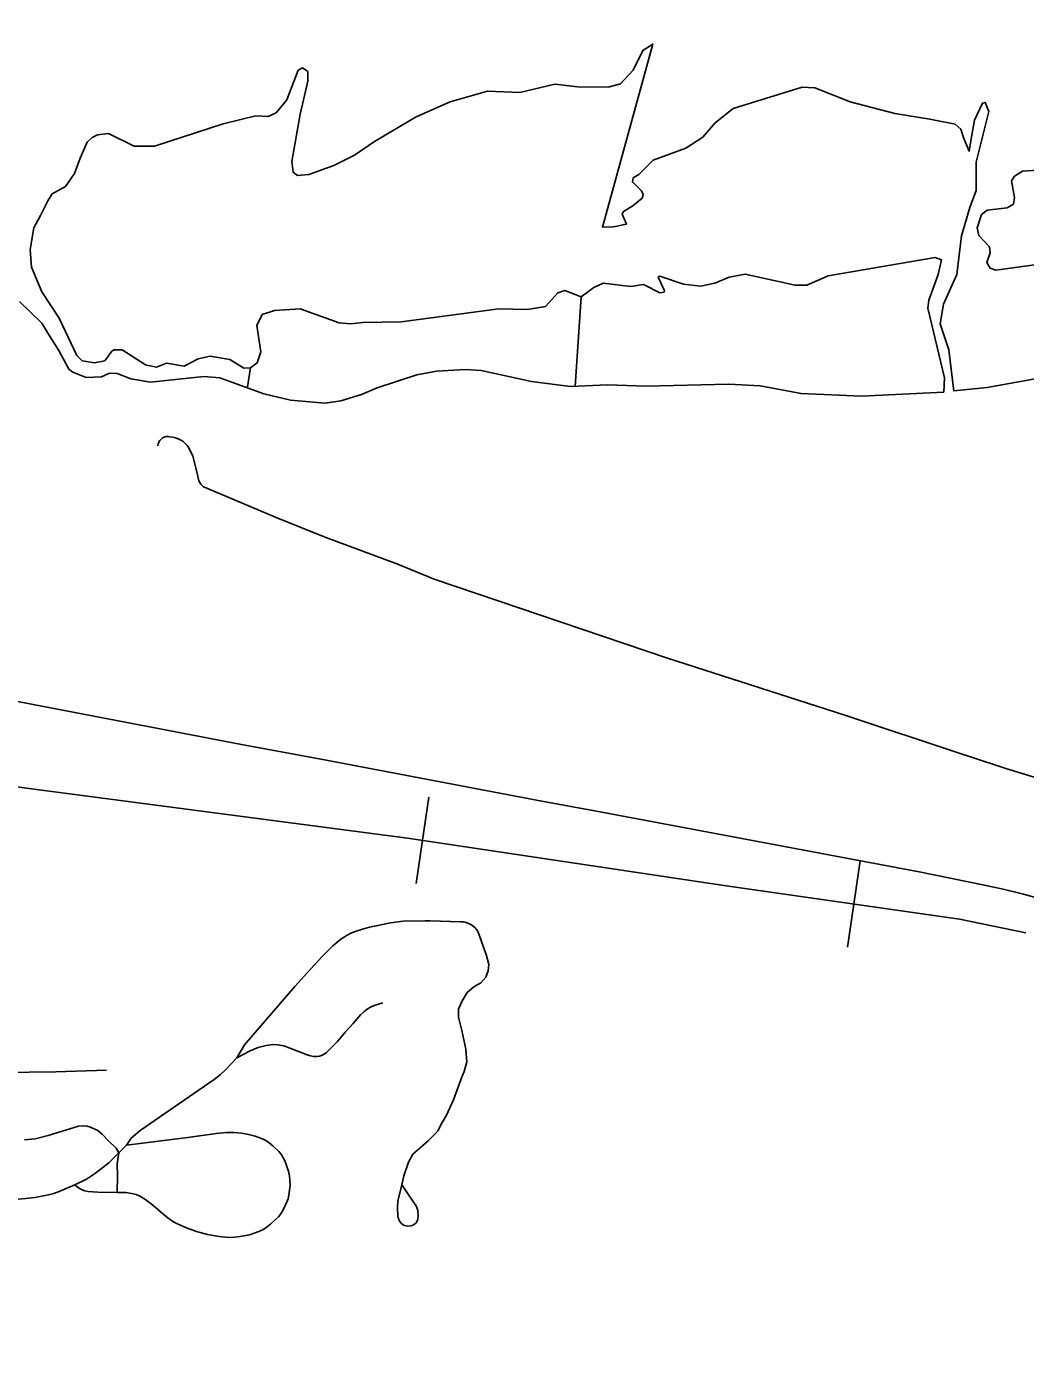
# Model space of a CAD drawing. Extents: x -19 to 366, y -4 to 359.
# Drawn here: x 151.713 to 152.285, y 193.383 to 194.154 of the extents above; entities that cross this region are included whole.
import ezdxf

# ---------------------------------------------------------------- set-up
doc = ezdxf.new("R2010")
doc.units = 0
for name, color, linetype in [('Level 33', 7, 'Continuous'), ('Level 40', 7, 'Continuous'), ('Level 60', 7, 'Continuous'), ('Level 9', 7, 'Continuous')]:
    doc.layers.add(name, color=color, linetype=linetype)

msp = doc.modelspace()

# ---------------------------------------------------------------- linework, layer by layer
at = {"layer": 'Level 33'}
for points in [[(152.29263, 193.72346), (152.27394, 193.72922), (152.2531, 193.73615), (152.2489, 193.73741), (152.18161, 193.75979), (152.07925, 193.79266), (151.94608, 193.83788), (151.92469, 193.84655), (151.88297, 193.86212), (151.85555, 193.87312), (151.82705, 193.88516), (151.81378, 193.89077), (151.81234, 193.89239), (151.81117, 193.89417), (151.81004, 193.89942), (151.80769, 193.90838), (151.80542, 193.91311), (151.80445, 193.91443), (151.80335, 193.91564), (151.80211, 193.91671), (151.80076, 193.91762), (151.79932, 193.91837), (151.79778, 193.91895), (151.79621, 193.91933), (151.79457, 193.91953), (151.7935, 193.91965), (151.79241, 193.91956), (151.79135, 193.91927), (151.79037, 193.9188), (151.78952, 193.91814), (151.78878, 193.91734), (151.78822, 193.91641), (151.78782, 193.91539), (151.78764, 193.91431)], [(152.40956, 193.6112), (152.34713, 193.63625), (152.32263, 193.64532), (152.31244, 193.64881), (152.30216, 193.65201), (152.28408, 193.65718), (152.27244, 193.66001), (152.26073, 193.66262), (152.22415, 193.67007), (152.03911, 193.70476), (152.00794, 193.7106), (151.88327, 193.73427), (151.83568, 193.74303), (151.70215, 193.76857), (151.67961, 193.77317)], [(151.83292, 193.56332), (151.83726, 193.57079), (151.8662, 193.6042), (151.87513, 193.61429), (151.88179, 193.62141), (151.888, 193.62749), (151.89267, 193.63149), (151.89615, 193.63375), (151.89865, 193.63501), (151.90134, 193.63606), (151.90493, 193.63719), (151.90895, 193.63824), (151.91186, 193.63894), (151.92098, 193.64073), (151.92841, 193.64172), (151.94095, 193.64196), (151.94384, 193.64201), (151.96143, 193.64143), (151.96293, 193.64128), (151.96441, 193.64095), (151.96582, 193.64043), (151.96717, 193.63973), (151.9684, 193.63887), (151.96954, 193.63786), (151.97052, 193.63672), (151.97137, 193.63546), (151.97592, 193.62262), (151.97747, 193.61685), (151.97715, 193.61319), (151.97565, 193.60963), (151.9729, 193.60644), (151.96878, 193.60402), (151.96511, 193.6008), (151.96188, 193.59569), (151.95997, 193.59131), (151.96011, 193.58672), (151.96197, 193.57907), (151.96419, 193.56832), (151.96481, 193.56103), (151.96334, 193.55558), (151.96217, 193.55281), (151.95717, 193.53935), (151.95322, 193.53041), (151.95069, 193.52635), (151.94818, 193.52144), (151.94677, 193.51971), (151.94267, 193.51584), (151.93397, 193.50821), (151.93131, 193.50354), (151.92866, 193.4956), (151.92749, 193.49049)], [(151.91662, 193.59494), (151.91169, 193.59342), (151.90961, 193.59241), (151.90763, 193.5912), (151.9058, 193.5898), (151.9041, 193.58823), (151.89975, 193.58302), (151.89502, 193.57812), (151.89066, 193.5727), (151.88443, 193.56646), (151.88299, 193.56545), (151.8815, 193.56472), (151.88044, 193.56438), (151.87877, 193.56416), (151.87701, 193.5642), (151.87525, 193.56446), (151.87324, 193.5651), (151.86399, 193.56879), (151.85988, 193.57018), (151.85645, 193.57083), (151.85384, 193.57099), (151.84968, 193.5705), (151.84512, 193.56931), (151.84059, 193.5673), (151.83292, 193.56332)], [(151.76966, 193.51337), (151.77245, 193.51736), (151.77761, 193.52162), (151.81991, 193.55091), (151.82331, 193.55364), (151.82651, 193.55657), (151.83292, 193.56332)], [(151.75831, 193.55622), (151.72916, 193.55535), (151.69855, 193.55489)], [(151.76534, 193.50896), (151.7637, 193.5115), (151.75914, 193.51592), (151.75591, 193.5194), (151.75474, 193.52039), (151.75321, 193.52161), (151.75198, 193.52235), (151.74901, 193.52359), (151.74707, 193.52421), (151.74479, 193.52445), (151.74222, 193.52412), (151.72473, 193.51881), (151.71728, 193.517), (151.71128, 193.51637)], [(151.76443, 193.48623), (151.76934, 193.48605), (151.77257, 193.48564), (151.77518, 193.4849), (151.77767, 193.48379), (151.78021, 193.48231), (151.78384, 193.47971), (151.7927, 193.47226), (151.79629, 193.46957), (151.79923, 193.46792), (151.80405, 193.46584), (151.80975, 193.46379), (151.81615, 193.4621), (151.82286, 193.46086), (151.82844, 193.46042), (151.83161, 193.46051), (151.83478, 193.46082), (151.84026, 193.46193), (151.84561, 193.46373), (151.84778, 193.46478), (151.8498, 193.46605), (151.85235, 193.46802), (151.85521, 193.47059), (151.85677, 193.4722), (151.85811, 193.47395), (151.85951, 193.47624), (151.86112, 193.47946), (151.86236, 193.4826), (151.86286, 193.48465), (151.86347, 193.49033), (151.86343, 193.49326), (151.8632, 193.49543), (151.86252, 193.49832), (151.86163, 193.50114), (151.86063, 193.50384), (151.85939, 193.50644), (151.85828, 193.50813), (151.85695, 193.50962), (151.85383, 193.51262), (151.85147, 193.51462), (151.84959, 193.51588), (151.84766, 193.51691), (151.84352, 193.5185), (151.83965, 193.51949), (151.83565, 193.52016), (151.83138, 193.52053), (151.82697, 193.52052), (151.82109, 193.51992), (151.80477, 193.51765), (151.76966, 193.51337)], [(151.76534, 193.50896), (151.75955, 193.50312), (151.75184, 193.49713), (151.74673, 193.49383), (151.74012, 193.4905)], [(151.76443, 193.48623), (151.76453, 193.49562), (151.76425, 193.5026), (151.76534, 193.50896)], [(151.76534, 193.50896), (151.76966, 193.51337)], [(151.74012, 193.4905), (151.73103, 193.48668), (151.728, 193.48561), (151.7249, 193.48481), (151.71708, 193.48333), (151.71196, 193.48261), (151.70771, 193.48228), (151.70343, 193.4822), (151.69916, 193.48235), (151.69491, 193.48275), (151.69063, 193.48335), (151.68636, 193.48417), (151.68216, 193.4852), (151.6787, 193.48622), (151.67394, 193.48787), (151.6469, 193.49941)], [(151.74012, 193.4905), (151.74132, 193.48933), (151.7427, 193.48834), (151.74421, 193.48758), (151.74582, 193.48704), (151.74748, 193.48676), (151.75332, 193.48639), (151.76443, 193.48623)], [(151.92749, 193.49049), (151.93596, 193.47806), (151.93673, 193.47591), (151.93684, 193.47229), (151.9368, 193.47128), (151.93655, 193.4703), (151.93612, 193.46939), (151.93551, 193.46858), (151.93477, 193.46791), (151.93389, 193.4674), (151.93292, 193.46708), (151.93092, 193.46685), (151.92992, 193.46697), (151.92896, 193.46731), (151.92812, 193.46785), (151.92732, 193.46844), (151.92617, 193.46961), (151.92536, 193.47215), (151.92503, 193.47764), (151.92526, 193.48112), (151.92749, 193.49049)]]:
    msp.add_lwpolyline(points, dxfattribs=at)
at = {"layer": 'Level 40'}
for p, q in [((151.93944, 193.6881), (151.94314, 193.71282)), ((151.93944, 193.6881), (151.93574, 193.66337)), ((152.18675, 193.65154), (152.19031, 193.67629)), ((152.18675, 193.65154), (152.1832, 193.6268))]:
    msp.add_line(p, q, dxfattribs=at)
msp.add_lwpolyline([(152.28532, 193.63509), (152.24726, 193.64285), (152.11479, 193.66188), (151.93087, 193.68938), (151.71524, 193.71758), (151.62434, 193.73027), (151.56374, 193.74226), (151.51935, 193.75636), (151.46156, 193.7761), (151.24171, 193.86423), (151.03806, 193.94743)], dxfattribs=at)
msp.add_lwpolyline([(152.28532, 193.63509), (152.24726, 193.64285), (152.11479, 193.66188), (151.93087, 193.68938), (151.71524, 193.71758), (151.62434, 193.73027), (151.56374, 193.74226), (151.51935, 193.75636), (151.46156, 193.7761), (151.24171, 193.86423), (151.03806, 193.94743)], dxfattribs=at)
at = {"layer": 'Level 60'}
for points in [[(156.50946, 189.3937), (156.44759, 191.65634), (156.2114, 200.27623), (155.97446, 208.89626), (155.73678, 217.51643), (155.49836, 226.13674), (155.2592, 234.75719), (155.01929, 243.37778), (154.77865, 251.9985), (154.53727, 260.61937), (154.29515, 269.24038), (154.0523, 277.86152), (153.80871, 286.48281), (153.56438, 295.10424), (153.31933, 303.72581), (153.07354, 312.34752), (152.82702, 320.96938), (152.57978, 329.59137), (152.3318, 338.21351), (152.0831, 346.83579)], [(154.11585, 1.87092), (153.9063, 10.48743), (153.69602, 19.10409), (153.48501, 27.72087), (153.27327, 36.3378), (153.0608, 44.95486), (152.84759, 53.57206), (152.63366, 62.1894), (152.419, 70.80688), (152.20362, 79.42449), (151.98751, 88.04225), (151.77068, 96.66014), (151.55312, 105.27817), (151.33484, 113.89634), (151.11584, 122.51465), (150.89612, 131.13311), (150.67568, 139.7517), (150.45452, 148.37043), (150.23264, 156.98931), (150.01005, 165.60832), (149.78674, 174.22748), (149.56272, 182.84677), (149.33799, 191.46621), (149.11254, 200.0858), (148.88638, 208.70552), (148.65952, 217.32539), (148.43194, 225.9454), (148.20366, 234.56555), (147.97466, 243.18584), (147.74497, 251.80628), (147.51457, 260.42687), (147.28346, 269.04759), (147.05165, 277.66846), (146.81914, 286.28948), (146.58593, 294.91064), (146.35202, 303.53194), (146.11742, 312.15339), (145.88211, 320.77499), (145.64611, 329.39673), (145.40941, 338.01861), (145.17202, 346.64065)], [(0, 189.51617), (7.11214, 189.52059), (14.22427, 189.53386), (21.33637, 189.55597), (28.44845, 189.58693), (35.56048, 189.62672), (42.67245, 189.67537), (49.78436, 189.73285), (56.89619, 189.79918), (64.00793, 189.87436), (71.11958, 189.95838), (78.23111, 190.05124), (85.34253, 190.15294), (92.45381, 190.26349), (99.56495, 190.38288), (106.67593, 190.51112), (113.78675, 190.6482), (120.89739, 190.79412), (128.00785, 190.94888), (135.11811, 191.11248), (142.22816, 191.28493), (149.33799, 191.46621), (156.44759, 191.65634), (163.55694, 191.85531), (170.66605, 192.06312), (177.77489, 192.27977), (184.88345, 192.50526), (191.99173, 192.73959), (199.09971, 192.98276), (206.20739, 193.23477), (213.31474, 193.49561), (220.42177, 193.7653), (227.52845, 194.04382), (234.63479, 194.33118), (241.74076, 194.62738), (248.84635, 194.93241), (255.95157, 195.24628), (263.05638, 195.56898), (270.16079, 195.90052), (277.26478, 196.24089), (284.36834, 196.5901), (291.47147, 196.94814), (298.57414, 197.31501), (305.67635, 197.69072), (312.77809, 198.07525), (319.87934, 198.46862), (326.9801, 198.87082), (334.08035, 199.28185), (341.18009, 199.7017)]]:
    msp.add_spline(points, degree=3, dxfattribs=at)
at = {"layer": 'Level 9'}
for points in [[(152.06018, 194.0679), (152.05982, 194.06562), (152.06497, 194.06053), (152.06594, 194.05845), (152.06539, 194.05636), (152.06012, 194.05195), (152.05465, 194.04868), (152.05391, 194.04716), (152.05642, 194.04148), (152.04885, 194.0399), (152.04261, 194.03966), (152.07148, 194.14469), (152.06582, 194.14104), (152.06024, 194.12979), (152.05291, 194.12195), (152.04668, 194.12019), (152.03001, 194.11988), (152.01522, 194.12166), (151.99519, 194.11695), (151.97662, 194.11757), (151.95527, 194.11152), (151.93583, 194.10301), (151.91189, 194.08878), (151.9004, 194.08091), (151.88852, 194.07512)], [(151.88852, 194.07512), (151.87416, 194.06988), (151.86773, 194.06926), (151.86525, 194.07114), (151.86444, 194.0774), (151.86933, 194.1044), (151.87372, 194.12342), (151.87368, 194.12892), (151.87063, 194.13099), (151.86818, 194.12964), (151.86169, 194.11269), (151.8555, 194.10524), (151.85097, 194.10312), (151.84377, 194.10344), (151.82506, 194.09893), (151.78577, 194.0861), (151.77402, 194.0862), (151.75938, 194.0933), (151.75314, 194.09268), (151.74993, 194.09114), (151.74711, 194.08846), (151.74321, 194.07932), (151.73987, 194.07037), (151.73463, 194.06292), (151.72709, 194.05888), (151.72466, 194.05468), (151.72037, 194.0463), (151.71664, 194.03924), (151.71447, 194.02689), (151.71512, 194.01683), (151.72111, 194.00264), (151.73108, 193.98752), (151.7413, 193.96615), (151.74436, 193.96295), (151.75137, 193.96186), (151.75723, 193.96304), (151.76136, 193.96858)], [(152.24415, 193.94572), (152.24131, 193.96924), (152.23626, 193.9842), (152.23825, 193.99561), (152.24587, 194.01256), (152.24853, 194.03479), (152.25332, 194.05097), (152.25684, 194.06068), (152.2569, 194.07701), (152.26423, 194.10592), (152.26211, 194.11122), (152.26059, 194.11083), (152.25594, 194.10111), (152.25376, 194.08913), (152.25287, 194.08324), (152.24978, 194.09043), (152.24803, 194.09592), (152.24478, 194.09875), (152.23036, 194.10167), (152.21026, 194.10494), (152.18464, 194.11157), (152.1643, 194.11958), (152.1571, 194.1199), (152.11762, 194.10764), (152.10727, 194.09959), (152.10014, 194.09137), (152.09034, 194.08503), (152.07165, 194.07805), (152.06338, 194.06982), (152.06018, 194.0679)], [(152.29318, 194.01843), (152.2682, 194.01501), (152.26497, 194.01613), (152.26305, 194.01934), (152.2649, 194.02486), (152.26449, 194.02846), (152.25838, 194.03487), (152.2574, 194.03923), (152.25998, 194.04684), (152.26318, 194.04934), (152.27473, 194.05075), (152.27831, 194.05287), (152.27884, 194.05667), (152.27725, 194.06615), (152.27893, 194.06882), (152.28346, 194.0717), (152.29235, 194.07234), (152.30312, 194.07546), (152.31349, 194.08124), (152.32219, 194.0832), (152.34305, 194.07957), (152.3613, 194.07211)], [(152.07795, 194.00234), (152.07814, 194.00311), (152.07601, 194.00784), (152.07447, 194.01105), (152.0756, 194.01163), (152.08909, 194.00699), (152.09876, 194.00592), (152.10708, 194.00751), (152.1152, 194.01099), (152.12446, 194.01277), (152.15311, 194.00634), (152.15974, 194.00639), (152.17201, 194.0118), (152.23348, 194.02234), (152.23709, 194.02085), (152.23508, 194.01248), (152.22971, 193.99782), (152.22917, 193.99326), (152.23879, 193.95327), (152.23828, 193.9451)], [(151.76136, 193.96858), (151.76249, 193.96935), (151.76722, 193.96939), (151.78055, 193.96076), (151.78681, 193.95947), (151.79267, 193.96161), (151.80272, 193.95998), (151.81083, 193.96422), (151.81763, 193.96579), (151.82901, 193.96379), (151.83701, 193.95891), (151.8408, 193.95894), (151.84456, 193.96182), (151.84678, 193.9681), (151.84438, 193.98327), (151.84755, 193.98956), (151.85454, 193.99189), (151.86931, 193.99276), (151.89172, 193.98477), (151.89817, 193.98425), (151.90536, 193.98507), (151.92714, 193.98543), (151.98314, 193.99288), (151.99962, 193.99244), (152.01002, 193.99423), (152.01697, 194.00207), (152.02112, 194.00343), (152.03043, 193.9997), (152.03759, 194.00507), (152.04306, 194.00758), (152.0588, 194.00561), (152.06617, 194.00681), (152.07549, 194.00195), (152.07795, 194.00234)], [(152.24415, 193.94573), (152.26326, 193.94776), (152.31924, 193.95788), (152.33039, 193.961), (152.3659, 193.97305), (152.38953, 193.9793), (152.41735, 193.9818), (152.43607, 193.98536), (152.4833, 194.00053), (152.49956, 194.00312), (152.51017, 194.00282), (152.51795, 194.00156), (152.57568, 193.98339), (152.59811, 193.9735)], [(151.70828, 193.99703), (151.72107, 193.9846), (151.72491, 193.97836)], [(152.03043, 193.9997), (152.02688, 193.94822)], [(151.72491, 193.97836), (151.73086, 193.96892), (151.73663, 193.95833), (151.73892, 193.95645), (151.74652, 193.95347), (151.75542, 193.95392), (151.75994, 193.95604), (151.7643, 193.95569), (151.77209, 193.95272), (151.78347, 193.95072), (151.81394, 193.95399), (151.82323, 193.9533), (151.84849, 193.94419), (151.86368, 193.94051), (151.88358, 193.93877), (151.89266, 193.94017), (151.90437, 193.94367), (151.91343, 193.94754), (151.9361, 193.95493), (151.94745, 193.9571), (151.96411, 193.95799), (151.97301, 193.95749), (152.00185, 193.95126), (152.02423, 193.94839), (152.04543, 193.94932), (152.06741, 193.94854), (152.11513, 193.94966), (152.13313, 193.94866), (152.15647, 193.94428), (152.19114, 193.94284), (152.23828, 193.9451)], [(151.8408, 193.95894), (151.83899, 193.94811)]]:
    msp.add_lwpolyline(points, dxfattribs=at)

doc.saveas('drawing.dxf')
